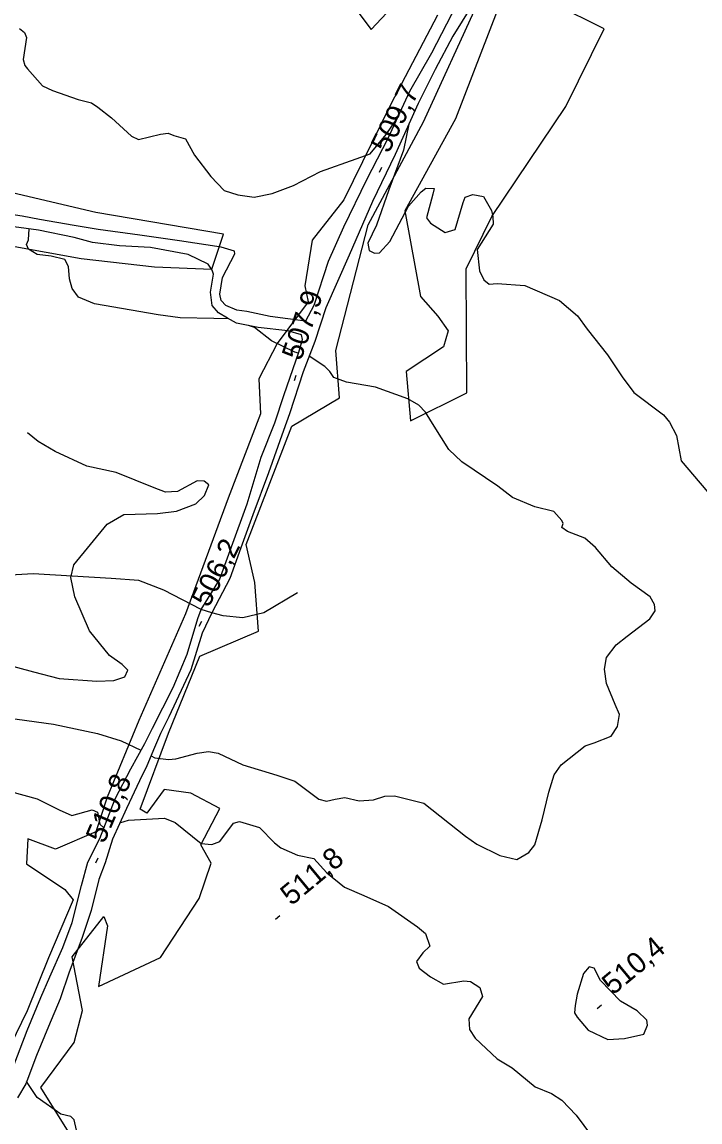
# Model space of a CAD drawing. Extents: x 347059 to 352153, y 6073752 to 6078601.
# Drawn here: x 348714.9 to 348860, y 6076397.1 to 6076632.7 of the extents above; entities that cross this region are included whole.
import ezdxf

# ---------------------------------------------------------------- set-up
doc = ezdxf.new("R2010")
doc.units = 0
for name, color, linetype in [('Level 1', 7, 'Continuous'), ('Level 19', 7, 'Continuous'), ('Level 2', 7, 'Continuous'), ('Level 3', 7, 'Continuous'), ('Level 4', 7, 'Continuous'), ('Level 44', 7, 'Continuous')]:
    doc.layers.add(name, color=color, linetype=linetype)

msp = doc.modelspace()

# ---------------------------------------------------------------- linework, layer by layer
at = {"layer": 'Level 1'}
for points in [[(348714.35, 6076631.36), (348715.42, 6076630.52), (348715.81, 6076629.43), (348715.1, 6076624.71), (348715.48, 6076623.45), (348716.07, 6076622.74), (348719.22, 6076619.07), (348721.38, 6076618.1), (348726.89, 6076616.18), (348729.72, 6076615.4), (348731.07, 6076614.5), (348734.01, 6076612.23), (348738.28, 6076608.3), (348739.8, 6076607.55), (348744.53, 6076608.73), (348746.18, 6076608.91), (348747.37, 6076608.47), (348749.87, 6076607.72), (348751.76, 6076604.2), (348755.28, 6076599.64), (348758.15, 6076596.65), (348761.05, 6076595.69), (348764.6, 6076595.22), (348768.43, 6076596.02), (348772.96, 6076597.7), (348778.75, 6076600.74), (348786.42, 6076603.41), (348789.38, 6076604.54), (348792.82, 6076608.68), (348795.22, 6076612.19)], [(348797.66, 6076610.87), (348796.56, 6076605.29), (348793.4, 6076596.78), (348790.79, 6076589.22), (348788.93, 6076585.38), (348789.16, 6076583.83), (348790.35, 6076583.22), (348791.37, 6076583.28), (348793.62, 6076585.71), (348797.58, 6076593.29), (348800.31, 6076596.4), (348801.35, 6076597.12), (348803.14, 6076597.05), (348802.83, 6076595.89), (348801.48, 6076590.78), (348802.35, 6076589.64), (348805.49, 6076587.69), (348807.58, 6076588.32), (348809.29, 6076594.09), (348809.76, 6076595.23), (348811.36, 6076595.83), (348813.69, 6076595.37), (348815.38, 6076592.36), (348815.68, 6076591.11), (348815.73, 6076589.43), (348812.3, 6076584.02), (348812.79, 6076579.48), (348813.76, 6076577.52)], [(348813.76, 6076577.52), (348814.85, 6076576.56), (348816.59, 6076576.74), (348822.55, 6076576.33), (348829.93, 6076573.06), (348833.8, 6076569.78), (348835.87, 6076566.94), (348840.23, 6076561.45), (348843.32, 6076556.77), (348845.87, 6076553.36), (348852.17, 6076548.59), (348853.46, 6076547.05), (348854.96, 6076544.18), (348855.96, 6076538.78), (348855.96, 6076538.78), (348866.95, 6076525.81)]]:
    msp.add_lwpolyline(points, dxfattribs=at)
at = {"layer": 'Level 19'}
for points in [[(348813.47, 6076639.98), (348807.07, 6076629.69), (348803.33, 6076622.58), (348799.65, 6076615.31), (348794.75, 6076604.39), (348789.92, 6076594.28), (348784.92, 6076582.83), (348779.94, 6076571.54), (348777.53, 6076564.28), (348775.07, 6076557.79), (348772.13, 6076548.81), (348770.87, 6076545.28), (348767.63, 6076536.17), (348764.28, 6076527.17), (348761.69, 6076520.1), (348759.39, 6076513.57), (348755.51, 6076506.22), (348753.45, 6076501.85), (348751, 6076493.99), (348746.29, 6076483.92), (348744.49, 6076480.37), (348743.26, 6076477.38), (348741.59, 6076473.41), (348740.02, 6076470.21), (348737.24, 6076464.26), (348734.22, 6076457.73), (348732.66, 6076452.66), (348731.3, 6076449.04), (348729.69, 6076442.43), (348727.65, 6076436.43), (348724.97, 6076429.22), (348723.04, 6076423.53), (348720.55, 6076417.61), (348718, 6076411.41), (348715.67, 6076405.31), (348713.91, 6076402.32)], [(348807.86, 6076636.44), (348802.51, 6076626.05), (348797.81, 6076617.85), (348793.19, 6076607.76), (348788.63, 6076598.92), (348783.72, 6076588.82), (348780.4, 6076581.47), (348777.34, 6076572.01), (348775.53, 6076568.69), (348768.01, 6076569.69), (348762.99, 6076570.75), (348760.89, 6076571.01), (348758.48, 6076572), (348757.52, 6076573.07), (348757.19, 6076574.45), (348757.8, 6076578.03), (348760.42, 6076583.08), (348760.39, 6076583.65), (348757.49, 6076584.52), (348748.57, 6076585.85), (348740.09, 6076587.09), (348731.16, 6076588.33), (348726.06, 6076589.15), (348718.62, 6076590.45), (348714.9, 6076591.14), (348708.6, 6076592.06)], [(348712.96, 6076408.9), (348715.94, 6076416.74), (348718.88, 6076423.8), (348720.79, 6076428.19), (348723.59, 6076434.53), (348725.58, 6076439.89), (348727.59, 6076447.8), (348728.98, 6076452.8), (348731.51, 6076457.87), (348734.82, 6076466.36), (348738.16, 6076472.79), (348741.14, 6076478.23), (348742.83, 6076481.47), (348747.22, 6076490.21), (348750.22, 6076497.33), (348752.53, 6076505), (348753.21, 6076506.89), (348757.17, 6076513.28), (348759.72, 6076520.32), (348763.09, 6076529.57), (348766.09, 6076539.54), (348769.01, 6076546.88), (348770.99, 6076552.96), (348774.14, 6076562.05), (348774.95, 6076564.76), (348774.69, 6076565.74), (348771.74, 6076566.58), (348765.39, 6076567.34), (348760.8, 6076568.24), (348758.85, 6076569.31), (348756.95, 6076570.42), (348755.54, 6076572.02), (348755.23, 6076574.91), (348755.86, 6076578.74), (348755.6, 6076579.58), (348754.7, 6076580.84), (348750.47, 6076582.94), (348742.38, 6076584.43), (348735.71, 6076584.78), (348729.93, 6076585.49), (348726.01, 6076586.61), (348718.42, 6076588.17), (348713.08, 6076588.84)]]:
    msp.add_lwpolyline(points, dxfattribs=at)
at = {"layer": 'Level 2'}
for points in [[(348759.13, 6076569.16), (348755.95, 6076569.25), (348748.69, 6076569.4), (348744.04, 6076570.02), (348730.35, 6076572.39), (348726.93, 6076573.8), (348725.61, 6076575.65), (348725.03, 6076577.74), (348724.79, 6076580.4), (348724.02, 6076581.91), (348721.13, 6076582.56), (348718.08, 6076582.92), (348716.26, 6076584.08), (348715.82, 6076585.06), (348716.26, 6076586.12), (348716.37, 6076588.43)], [(348774.05, 6076561.79), (348773.27, 6076561.99), (348768.25, 6076564.45), (348764.64, 6076567.31), (348763.38, 6076567.74)], [(348841.01, 6076479.81), (348842.36, 6076481.88), (348842.79, 6076484.39), (348841.89, 6076486.59), (348840.01, 6076491.05), (348839.55, 6076494.15), (348839.98, 6076496.66), (348842.04, 6076499.32), (348844.46, 6076501.22), (348849.3, 6076504.89), (348850.4, 6076506.61), (348850.3, 6076508.01), (348849.34, 6076509.62), (348845.29, 6076512.52), (348841.14, 6076516.01), (348837.63, 6076520.18), (348835.39, 6076522.19), (348831.65, 6076523.61), (348830.41, 6076524.44), (348830.7, 6076525.36), (348830.46, 6076525.97), (348828.73, 6076527.87), (348824.66, 6076528.87), (348819.88, 6076530.89), (348816.73, 6076533.34), (348809.01, 6076538.52), (348806.25, 6076541.17), (348803.11, 6076546.17), (348801.25, 6076549.17), (348799.85, 6076550.67), (348797.49, 6076552.04), (348790.56, 6076554.53), (348784.32, 6076555.58), (348781.64, 6076556.58), (348780.76, 6076557.89), (348779.73, 6076558.96), (348776.35, 6076561.17)], [(348705.43, 6076496.79), (348717.31, 6076493.52), (348722.79, 6076492.1), (348730.91, 6076491.59), (348734.52, 6076491.69), (348736.85, 6076492.48), (348737.55, 6076493.89), (348736.32, 6076495.16), (348733.59, 6076497.04), (348729.29, 6076502.33), (348726.16, 6076509.59), (348725.29, 6076513.75), (348725.94, 6076516.49), (348733.06, 6076525.21), (348736.66, 6076527.22), (348743.88, 6076527.44), (348747.96, 6076527.95), (348752.05, 6076529.57), (348753.95, 6076531.34), (348754.85, 6076533.62), (348753.88, 6076534.42), (348752.34, 6076534.46), (348748.13, 6076532.19), (348745.55, 6076532.01), (348743.19, 6076532.99), (348734.99, 6076536.28), (348728.77, 6076537.61), (348721.95, 6076540.73), (348718.29, 6076542.9), (348716.06, 6076544.72)], [(348664.23, 6076472.53), (348668.61, 6076469.86), (348669.39, 6076470.36), (348674.49, 6076475.95), (348674.84, 6076477.67), (348675, 6076480.06), (348671.73, 6076485.65), (348671.98, 6076487.58), (348672.93, 6076488.84), (348676.04, 6076488.61), (348685.39, 6076487.64), (348693.67, 6076487.04), (348703.11, 6076485.32), (348709.62, 6076483.98), (348721.59, 6076482.36), (348731, 6076480.32), (348736.11, 6076478.78), (348740.33, 6076476.75)], [(348742.5, 6076475.57), (348743.28, 6076475.14), (348746.25, 6076474.8), (348747.8, 6076474.91), (348752.37, 6076476.14), (348754.76, 6076476.5), (348756.88, 6076476.11), (348762.15, 6076473.66), (348769.43, 6076471.39), (348773.26, 6076470.12), (348778.38, 6076466.26), (348780.05, 6076465.87), (348781.91, 6076466.31), (348784.01, 6076466.66), (348787.08, 6076465.95), (348790.1, 6076466.17), (348792.52, 6076466.94), (348794.63, 6076467), (348800.87, 6076465.44), (348809.78, 6076458.39), (348812.23, 6076456.63), (348817.18, 6076454.2), (348820.8, 6076453.36), (348823.4, 6076454.88), (348824.67, 6076456.48), (348826.26, 6076461.88), (348827.65, 6076467.79), (348828.78, 6076471.52), (348830.29, 6076473.61), (348830.29, 6076473.61), (348835.43, 6076477.68), (348837.39, 6076478.38), (348841.01, 6076479.81)], [(348712.37, 6076467.92), (348718.08, 6076466.37), (348722.82, 6076464), (348725.56, 6076462.79)], [(348725.56, 6076462.79), (348729.88, 6076463.96), (348731.01, 6076463.49), (348731.53, 6076460.92), (348732.4, 6076460.16), (348732.41, 6076460.16)], [(348735.83, 6076461.21), (348737.68, 6076461.77), (348745.34, 6076462.24), (348747.62, 6076461.31), (348753.19, 6076456.8), (348755.53, 6076456.6), (348757.24, 6076457.22), (348760.13, 6076461.16), (348761.46, 6076461.53), (348765.68, 6076460.23), (348768.89, 6076456.94), (348770.3, 6076455.88), (348773.82, 6076454.28), (348777.32, 6076453.56), (348780.11, 6076450.52), (348783.9, 6076447.42), (348788.08, 6076445.63), (348793.36, 6076443.26), (348799.55, 6076438.9), (348801.26, 6076437.49), (348802.17, 6076434.81), (348800.71, 6076433.35), (348799.34, 6076431.52), (348799.9, 6076430.05), (348802.3, 6076428.25), (348805.13, 6076426.67), (348809.44, 6076427.39), (348810.89, 6076427.26), (348812.89, 6076425.95), (348813.46, 6076424.03), (348810.5, 6076419.21), (348810.67, 6076416.96), (348811.85, 6076415.1), (348816.58, 6076410.63), (348819.79, 6076408.76), (348824.75, 6076404.63), (348828.24, 6076403.23), (348830.47, 6076401.82), (348833.48, 6076398.59), (348836.79, 6076394.2)], [(348833.74, 6076419.59), (348836.06, 6076416.83), (348840.3, 6076414.79), (348843.89, 6076415.05), (348848.01, 6076415.91), (348848.78, 6076417.84), (348848.67, 6076418.94), (348846.57, 6076420.91), (348843.02, 6076423.01), (348838.73, 6076427.41), (348837.38, 6076430.09), (348836.31, 6076430.38), (348835.05, 6076428.95), (348833.71, 6076424.51), (348833.3, 6076422.07), (348833.17, 6076420.53), (348833.74, 6076419.59)], [(348793.49, 6076345.17), (348792.18, 6076345.8), (348785.64, 6076351.98), (348781.19, 6076355.86), (348775.38, 6076361.53), (348765.48, 6076368.61), (348758.85, 6076369.75), (348754.63, 6076370.77), (348749.74, 6076371.36), (348748.11, 6076372.76), (348745.88, 6076376.12), (348742.84, 6076380.9), (348740.9, 6076381.52), (348738.15, 6076381.59), (348734.05, 6076384.43), (348732.59, 6076385.9), (348727.25, 6076392.26), (348726.04, 6076397.61), (348725.29, 6076398.33), (348723.14, 6076398.84), (348718.13, 6076402.41), (348715.86, 6076405.82)]]:
    msp.add_lwpolyline(points, dxfattribs=at)
at = {"layer": 'Level 3'}
for p, q in [((348791.4, 6076600.57), (348791.93, 6076601.65)), ((348773.19, 6076555.95), (348773.57, 6076557.09)), ((348752.8, 6076503.33), (348753.35, 6076504.4)), ((348730.68, 6076452.63), (348731.16, 6076453.73)), ((348769.17, 6076440.6), (348770.09, 6076441.37)), ((348838.02, 6076421.46), (348838.94, 6076422.23))]:
    msp.add_line(p, q, dxfattribs=at)
at = {"layer": 'Level 4'}
msp.add_lwpolyline([(348773.88, 6076510.51), (348766.61, 6076506.17), (348762.17, 6076505.13), (348757.9, 6076505.58), (348755.51, 6076506.22), (348753.21, 6076506.89), (348745.22, 6076511.06), (348739.9, 6076513.11), (348733.92, 6076513.55), (348717.28, 6076514.56), (348703.74, 6076513.74)], dxfattribs=at)
at = {"layer": 'Level 44'}
for points in [[(348785.9, 6076636.1), (348789.61, 6076631.12), (348798.46, 6076640.62)], [(348818.54, 6076640.23), (348807.67, 6076611.98), (348796.84, 6076592.29), (348800.17, 6076573.96), (348803.87, 6076569.71), (348806.09, 6076566.62), (348805.13, 6076563.15), (348797.09, 6076557.91), (348798.01, 6076547.29), (348810.07, 6076553.33), (348809.93, 6076579.88), (348815.43, 6076591.06), (348831.26, 6076614.63), (348839.53, 6076631.27), (348828.84, 6076636.55)], [(348727.66, 6076390.48), (348718.88, 6076404.5), (348726.01, 6076414.13), (348727.8, 6076421.04), (348725.61, 6076432.53), (348732.41, 6076441.12), (348733.14, 6076439.18), (348731.23, 6076426.18), (348744.54, 6076432.34), (348752.81, 6076445.02), (348755.39, 6076452.59), (348753.13, 6076456.53), (348757.19, 6076464.3), (348750.98, 6076467.6), (348745.29, 6076468.34), (348741.62, 6076463.29), (348740.16, 6076464.15), (348746.2, 6076480.4), (348752.97, 6076496.89), (348765.51, 6076502.23), (348764.68, 6076512.66), (348762.88, 6076520.82), (348772.66, 6076546.14), (348782.86, 6076552.27), (348782.06, 6076562.39), (348788.97, 6076589.3), (348800.84, 6076611.36), (348812.43, 6076636.78)], [(348803.84, 6076634.18), (348793.8, 6076615.16), (348783.8, 6076594.68), (348776.98, 6076585.98), (348775.38, 6076576.24), (348776.13, 6076572.82), (348769.52, 6076563.85), (348765.54, 6076556.32), (348765.92, 6076548.82), (348758.97, 6076530.78), (348749.88, 6076505.97), (348739.85, 6076483.12), (348733.09, 6076466.74), (348730.68, 6076459.3), (348722.02, 6076455.58), (348716.13, 6076457.8), (348715.85, 6076452.46), (348724.05, 6076446.96), (348725.8, 6076444.69), (348720.55, 6076432.32), (348715.95, 6076420.94)], [(348704.96, 6076586.15), (348727.55, 6076582.09), (348743.26, 6076580.29), (348755.52, 6076579.81), (348757.97, 6076587.29), (348730.7, 6076591.95), (348711.51, 6076596.44)], [(348715.95, 6076420.94), (348712.41, 6076413.61)]]:
    msp.add_lwpolyline(points, dxfattribs=at)

# ---------------------------------------------------------------- texts
at = {"layer": 'Level 3'}
for s, rotation, p in [('509,7', 63.7816, (348793.36, 6076604.43)), ('507,9', 71.6355, (348774.61, 6076560.04)), ('506,2', 62.7372, (348754.82, 6076507.15)), ('510,8', 66.6644, (348732.45, 6076456.58)), ('511,8', 39.62, (348772.53, 6076443.32)), ('510,4', 39.62, (348841.38, 6076424.18))]:
    msp.add_text(s, height=4.5, rotation=rotation, dxfattribs=at).set_placement(p)

doc.saveas('drawing.dxf')
